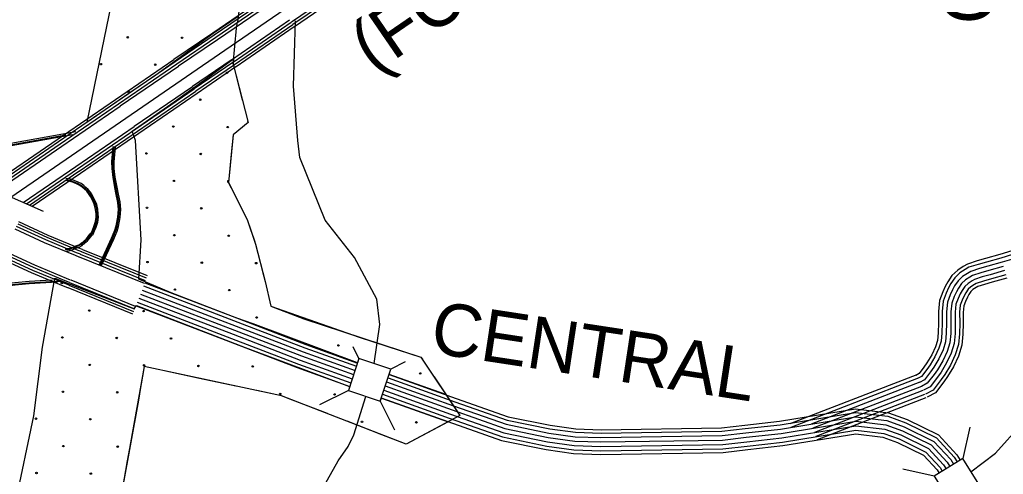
# Model space of a CAD drawing. Extents: x 1788175 to 1969470, y 584502 to 738744.
# Drawn here: x 1851363 to 1858324, y 652552 to 655771 of the extents above; entities that cross this region are included whole.
import ezdxf

# ---------------------------------------------------------------- set-up
doc = ezdxf.new("R2010")
doc.units = 0
for name, color, linetype in [('DESIGN - EROSION CONTROL - Devices', 7, 'Continuous'), ('DESIGN - ROW - Right-of-Way and Easement Labels', 7, 'Continuous'), ('DESIGN - ROW - Slope Lines Text', 7, 'Continuous'), ('DESIGN - SCRATCH - User 1', 7, 'Continuous'), ('DESIGN - TRANSPORTATION - Text', 7, 'Continuous'), ('SURVEY - CENTERLINE - Preliminary Text', 7, 'Continuous'), ('SURVEY - CONTROL with Text', 7, 'Continuous'), ('SURVEY - DRAINAGE - Storm Sewer', 7, 'Continuous'), ('SURVEY - NON-TRANSPORTATION - Features', 7, 'Continuous'), ('SURVEY - TRANSPORTATION - Roads', 7, 'Continuous'), ('SURVEY - VEGETATION - Features with Text', 7, 'Continuous')]:
    doc.layers.add(name, color=color, linetype=linetype)

msp = doc.modelspace()

# ---------------------------------------------------------------- linework, layer by layer
at = {"layer": 'DESIGN - EROSION CONTROL - Devices'}
for centre in [(1852127.8, 655646), (1852512.3, 655642.3), (1851937.3, 655455.6), (1852321.9, 655451.8), (1852830.9, 655394.7), (1852131.5, 655261.4), (1852640.5, 655204.3), (1852450.1, 655013.9), (1852834.7, 655010.2), (1852259.7, 654823.5), (1852644.3, 654819.8), (1852453.9, 654629.4), (1852263.4, 654439), (1852648, 654435.2), (1852457.6, 654244.8), (1852842.1, 654241.1), (1852267.2, 654054.4), (1852651.7, 654050.7), (1853036.3, 654046.9), (1851661, 653905.7), (1852461.3, 653860.3), (1852845.9, 653856.5), (1851855.1, 653711.6), (1852239.6, 653707.8), (1853040, 653662.4), (1851664.7, 653521.1), (1852049.2, 653517.4), (1852433.8, 653513.7), (1853618.7, 653464.5), (1851858.8, 653327), (1852243.4, 653323.3), (1852627.9, 653319.5), (1853012.5, 653315.8), (1854197.4, 653266.6), (1851668.4, 653136.6), (1852053, 653132.9), (1853206.6, 653121.7), (1853591.2, 653117.9), (1851478, 652946.2), (1851862.6, 652942.4), (1853785.3, 652923.8), (1854169.9, 652920), (1851672.2, 652752), (1852056.7, 652748.3), (1851481.7, 652561.6), (1851866.3, 652557.9)]:
    msp.add_circle(centre, 5.28, dxfattribs=at)
msp.add_arc((1852838.4, 654625.6), 5.28, 63.64031, 285.071, dxfattribs=at)
at = {"layer": 'DESIGN - SCRATCH - User 1'}
for points in [[(1852491.3, 658854.1), (1852220.6, 657140.3), (1852098.9, 656332.6), (1851994.4, 655803.5), (1851836.9, 655044.6), (1852136.2, 655249.9), (1852325.2, 655379.7), (1852731.8, 655674.3), (1852908.2, 655795.3)], [(1852182.6, 654915.9), (1852157.7, 654982.5), (1852456.6, 655188.2), (1852652.5, 655330.1), (1852876.1, 655492.2), (1852872.5, 655456.2)], [(1852872.5, 655456.2), (1852979.1, 655042.7), (1852872.9, 654955.4), (1852839.5, 654617.1), (1852973.6, 654356.5), (1853032.1, 654180.8), (1853100.3, 653917.3), (1853139.4, 653741.6), (1853373.8, 653652.2), (1854202.6, 653382), (1854379.4, 653116.6)], [(1854379.4, 653116.6), (1853977.9, 653259.8), (1853989.4, 653296.6), (1853764, 653371.7), (1853753.6, 653341.2), (1853014.7, 653616.8), (1852900.1, 653658.7), (1852435, 653837.8), (1852205.3, 653933.5), (1852221.6, 654212.5), (1852182.6, 654915.9)], [(1851523.6, 653451.9), (1851611.7, 653940.8), (1851653.3, 653923.2), (1851693.9, 653906.8), (1852173.1, 653722.7), (1852189.8, 653748.1), (1852958.1, 653449.8), (1853697.1, 653173.1)], [(1850085.2, 652474.3), (1849969, 652197.7), (1849942.5, 651819.6), (1850219, 651768.7), (1851140.7, 651601.8), (1851150.4, 651667.5), (1851332.7, 652349.1), (1851462.9, 652965.6), (1851523.6, 653451.9)], [(1853697.1, 653173.1), (1853688.9, 653146.3), (1853914.2, 653071.2), (1853922.3, 653092), (1854395.9, 652923.9), (1854097.4, 652766.3), (1853216.5, 653107.6), (1852244.4, 653314.8), (1852223.5, 653196.9)], [(1852223.5, 653196.9), (1852203.3, 653077.8), (1852089.3, 652457.4), (1851892.2, 651556.4), (1851813.2, 650690), (1850128.9, 650995.1)]]:
    msp.add_lwpolyline(points, dxfattribs=at)
at = {"layer": 'DESIGN - TRANSPORTATION - Text'}
for points in [[(1853346.1, 654795.7), (1853331.3, 654914.1), (1853301.7, 655298.7), (1853315.7, 655761.5)], [(1853870.3, 653336.3), (1853912, 653611.8), (1853891.1, 653791.3), (1853732.7, 654087.6), (1853523.5, 654351.9), (1853346.1, 654795.7)], [(1858094.9, 652570.5), (1858269, 652702), (1858351.9, 652795.3), (1858434.8, 652888.6), (1858516.9, 652996.5), (1858571.3, 653073.4), (1858665.5, 653226.3), (1858776.1, 653350.7), (1858829.6, 653442.2), (1858911.7, 653550.2), (1858994.6, 653643.5), (1859107.8, 653723.8), (1859265.8, 653792), (1859427.2, 653801.4), (1859664.7, 653771), (1859873.6, 653724.3), (1860034.2, 653748.4), (1860209.5, 653773.4), (1860358.8, 653737.8), (1860397.6, 653722.9)], [(1853476.6, 651484.8), (1853447.6, 651766.5), (1853429.5, 652016.6), (1853433.1, 652187), (1853451.2, 652306.6), (1853498.3, 652437.1), (1853617.8, 652647.3), (1853686.6, 652748.8), (1853726.5, 652832.2), (1853813.4, 653104.1)]]:
    msp.add_lwpolyline(points, dxfattribs=at)
at = {"layer": 'SURVEY - CENTERLINE - Preliminary Text'}
for points in [[(1852814.6, 655553.5), (1858962.3, 659771.6), (1859416.4, 660083.9), (1860056.5, 660595.3), (1860419, 660947.2), (1860657.3, 661209.3), (1860926.3, 661541.1), (1861215.8, 661952.5), (1861401.7, 662255.1), (1861622.6, 662668.1), (1861805.7, 663073.2), (1863349.9, 666805.4)], [(1853285.5, 655754.1), (1853697.8, 656037)], [(1853296.8, 655737.6), (1853709.1, 656020.5)], [(1852728.9, 655678.4), (1853141.2, 655961.3)], [(1852738.8, 655663.9), (1853151.1, 655946.8)], [(1853306.7, 655723.2), (1853719, 656006)], [(1852750.1, 655647.5), (1853162.4, 655930.3)], [(1852762.3, 655631.2), (1853174.6, 655914.1)], [(1852861, 655487.4), (1853273.3, 655770.3)], [(1852872.5, 655470.7), (1853284.8, 655753.6)], [(1852883.8, 655454.2), (1853296.1, 655737.1)], [(1852454.4, 655490), (1852728.9, 655678.4)], [(1852464.3, 655475.6), (1852738.8, 655663.9)], [(1852893.7, 655439.8), (1853306, 655722.6)], [(1852475.6, 655459.1), (1852750.1, 655647.5)], [(1852487.8, 655442.9), (1852761.6, 655630.7)], [(1851301, 654515), (1852814.6, 655553.5)], [(1852041.4, 655206.6), (1852453.6, 655489.5)], [(1852051.3, 655192.2), (1852463.5, 655475.1)], [(1852062.6, 655175.7), (1852474.9, 655458.6)], [(1852586.5, 655299.1), (1852860.3, 655486.9)], [(1852598, 655282.4), (1852871.7, 655470.2)], [(1852609.3, 655265.9), (1852883, 655453.7)], [(1852074.8, 655159.5), (1852487.1, 655442.4)], [(1852619.2, 655251.4), (1852892.9, 655439.2)], [(1852173.5, 655015.7), (1852585.8, 655298.6)], [(1852185, 654999), (1852597.2, 655281.8)], [(1852196.3, 654982.5), (1852608.6, 655265.3)], [(1852206.2, 654968), (1852618.5, 655250.9)], [(1851628.3, 654923.3), (1852040.6, 655206.1)], [(1851638.2, 654908.8), (1852050.5, 655191.7)], [(1851649.5, 654892.3), (1852061.8, 655175.2)], [(1851661.8, 654876.1), (1852074.1, 655159)], [(1851760.5, 654732.3), (1852172.7, 655015.2)], [(1851771.9, 654715.6), (1852184.2, 654998.4)], [(1851783.2, 654699.1), (1852195.5, 654982)], [(1851793.1, 654684.6), (1852205.4, 654967.5)], [(1851137.2, 654586.3), (1851627.6, 654922.7)], [(1851156.1, 654578), (1851637.5, 654908.3)], [(1851177.8, 654568.6), (1851648.8, 654891.8)], [(1851199.7, 654559.1), (1851661, 654875.6)], [(1851388.3, 654476.9), (1851759.7, 654731.8)], [(1851410.2, 654467.4), (1851771.2, 654715.1)], [(1851431.8, 654458), (1851782.5, 654698.6)], [(1851450.8, 654449.7), (1851792.4, 654684.1)]]:
    msp.add_lwpolyline(points, dxfattribs=at)
at = {"layer": 'SURVEY - CONTROL with Text'}
for points in [[(1851807.7, 654143.2), (1851781.6, 654153.2), (1851564.2, 654243.8), (1851357.5, 654338.9)], [(1851784.1, 654090.2), (1851757.2, 654100.6), (1851538.1, 654191.8), (1851330.4, 654287.4)], [(1851792.3, 654110.2), (1851765.7, 654120.4), (1851547.2, 654211.4), (1851339.8, 654306.8)], [(1851802.4, 654126.9), (1851776.1, 654137), (1851558.2, 654227.8), (1851351.2, 654323)], [(1851723.5, 653927.4), (1851694.3, 653938.6), (1851470, 654032), (1851259.4, 654129)], [(1852266.4, 653957.6), (1851809.8, 654141.8)], [(1851703.6, 653873.1), (1851672.8, 653885), (1851446.8, 653979.1), (1851236.1, 654076.1)], [(1851711.9, 653890.5), (1851681.3, 653902.2), (1851455.8, 653996.1), (1851245.4, 654093)], [(1851716.1, 653910.1), (1851685.8, 653921.8), (1851460.9, 654015.4), (1851250.8, 654112.1)], [(1852245.7, 653903.7), (1851786.9, 654088.8)], [(1852253, 653922.6), (1851792.2, 654108.2)], [(1852260.2, 653941.3), (1851801, 654126.8)], [(1852183.2, 653740.9), (1851727.8, 653926.5)], [(1852163.3, 653686.6), (1851704.8, 653872.6)], [(1852169.6, 653702.9), (1851712.8, 653888.5)], [(1852176.7, 653721.6), (1851717.2, 653907.9)], [(1852228.6, 653856.7), (1852895, 653601.1), (1853368.9, 653419.4), (1853736, 653287.5)], [(1852239.7, 653885.6), (1852906.1, 653630.1), (1853379.7, 653448.5), (1853745.8, 653316.9)], [(1852248.6, 653908.7), (1852915, 653653.2), (1853388.3, 653471.7), (1853753.6, 653340.3)], [(1852206.4, 653798.8), (1852872.8, 653543.3), (1853347.3, 653361.3), (1853716.3, 653228.7)], [(1852217.5, 653827.7), (1852883.9, 653572.2), (1853358.1, 653390.4), (1853726.1, 653258.1)], [(1852186.1, 653745.8), (1852852.5, 653490.3), (1853327.6, 653308.1), (1853698.4, 653174.8)], [(1852195.3, 653769.8), (1852861.7, 653514.3), (1853336.5, 653332.2), (1853706.5, 653199.2)], [(1853969.4, 653236.5), (1854442.9, 653066.3), (1854813, 652936.5), (1855113.6, 652874.9), (1855295.8, 652849.8), (1855476.9, 652843.5), (1856331.7, 652857.1), (1856497.8, 652875.9), (1856743.6, 652903.7), (1857277.6, 652990.2), (1857506, 652962.9), (1857633.9, 652916.8), (1857850.6, 652810.9), (1857976, 652674.9), (1857997.3, 652640.2)], [(1853977.2, 653260), (1854451.2, 653089.6), (1854819.6, 652960.4), (1855117.8, 652899.3), (1855297.9, 652874.5), (1855477.1, 652868.2), (1856330.1, 652881.8), (1856495, 652900.5), (1856740.2, 652928.2), (1857277.1, 653015.1), (1857511.7, 652987.1), (1857643.6, 652939.6), (1857865.6, 652831.1), (1857995.8, 652689.9), (1858018.2, 652653.3)], [(1853949.8, 653177.7), (1854422.2, 653007.8), (1854796.4, 652876.6), (1855103.2, 652813.7), (1855290.5, 652788), (1855476.3, 652781.5), (1856335.7, 652795.2), (1856504.7, 652814.3), (1856752, 652842.3), (1857278.9, 652927.6), (1857491.6, 652902.2), (1857609.7, 652859.7), (1857812.9, 652760.4), (1857926.3, 652637.4), (1857944.7, 652607.3)], [(1853959.6, 653207.1), (1854432.6, 653037.1), (1854804.7, 652906.6), (1855108.4, 652844.3), (1855293.2, 652818.9), (1855476.6, 652812.5), (1856333.7, 652826.1), (1856501.3, 652845.1), (1856747.8, 652873), (1857278.3, 652958.9), (1857498.8, 652932.6), (1857621.8, 652888.2), (1857831.7, 652785.6), (1857951.2, 652656.2), (1857971, 652623.7)], [(1853922, 653094.4), (1854392.8, 652925.2), (1854773, 652791.9), (1855088.4, 652727.2), (1855283, 652700.5), (1855475.4, 652693.7), (1856341.3, 652707.5), (1856514.6, 652727.1), (1856764, 652755.4), (1857280.8, 652839), (1857471.3, 652816.3), (1857575.5, 652778.7), (1857759.6, 652688.8), (1857855.9, 652584.3), (1857870.3, 652560.8)], [(1853930.2, 653118.8), (1854401.4, 652949.4), (1854779.8, 652816.7), (1855092.7, 652752.6), (1855285.2, 652726.1), (1855475.7, 652719.5), (1856339.7, 652733.2), (1856511.7, 652752.7), (1856760.5, 652780.8), (1857280.2, 652865), (1857477.3, 652841.5), (1857585.5, 652802.5), (1857775.2, 652709.8), (1857876.6, 652599.9), (1857892.1, 652574.5)], [(1853940, 653148.2), (1854411.8, 652978.6), (1854788.1, 652846.7), (1855098, 652783.2), (1855287.8, 652757.1), (1855476, 652750.5), (1856337.7, 652764.2), (1856508.2, 652783.5), (1856756.3, 652811.6), (1857279.6, 652896.3), (1857484.4, 652871.8), (1857597.6, 652831.1), (1857794.1, 652735.1), (1857901.4, 652618.6), (1857918.4, 652590.9)]]:
    msp.add_lwpolyline(points, dxfattribs=at)
at = {"layer": 'SURVEY - DRAINAGE - Storm Sewer'}
for p, q in [((1853764, 653371.7), (1853722.5, 653454.8)), ((1854091.9, 653347.8), (1853989.4, 653296.6)), ((1853688.9, 653146.3), (1853485.7, 653044.7)), ((1853914.2, 653071.2), (1854015.8, 652868)), ((1858087.3, 652885.8), (1858036.2, 652664.5)), ((1857834.7, 652538.6), (1857613.4, 652589.7))]:
    msp.add_line(p, q, dxfattribs=at)
msp.add_lwpolyline([(1851045.1, 654626.4), (1851529.2, 654415.6)], dxfattribs=at)
for points in [[(1853688.9, 653146.3), (1853914.3, 653071.2), (1853989.4, 653296.6), (1853764, 653371.7)], [(1857834.7, 652538.6), (1857960.6, 652337.1), (1858162.1, 652463), (1858036.2, 652664.5)]]:
    msp.add_lwpolyline(points, close=True, dxfattribs=at)
at = {"layer": 'SURVEY - NON-TRANSPORTATION - Features'}
for points in [[(1851760.6, 654976.2), (1851205.1, 654877.7), (1850931.6, 654839.7), (1850841.1, 654827.8), (1850795, 654820.5), (1850758.1, 654808.2), (1850725.9, 654793.3), (1850705.6, 654778.1), (1850688.2, 654760.7), (1850652.1, 654717.4), (1850622.1, 654678.9)], [(1850599.6, 654635.6), (1850659.1, 654711.8), (1850694.8, 654754.6), (1850711.5, 654771.3), (1850730.5, 654785.5), (1850761.5, 654799.8), (1850797.2, 654811.7), (1850842.4, 654818.9), (1850932.8, 654830.8), (1851206.5, 654868.8), (1851689.7, 654954.5)], [(1851740.1, 654956.4), (1851207.6, 654861.9), (1850933.8, 654823.8), (1850843.4, 654811.9), (1850798.8, 654804.9), (1850764, 654793.3), (1850734.1, 654779.5), (1850716.1, 654766), (1850700, 654749.9), (1850664.6, 654707.4), (1850634.5, 654668.9)], [(1851926.9, 654037), (1852013.7, 654223.1), (1852037.3, 654279.7), (1852046.6, 654311.2), (1852058.4, 654373.6), (1852063, 654426.1), (1852058.4, 654477.4), (1852045.4, 654532.4), (1852035.8, 654582.6), (1852023.9, 654654.2), (1852016.7, 654716), (1852015.5, 654765.5), (1852019.1, 654817.6), (1852023.8, 654872.4)], [(1851933.2, 654034), (1852020.1, 654220.3), (1852043.9, 654277.4), (1852053.4, 654309.5), (1852065.3, 654372.6), (1852070.1, 654426.1), (1852065.3, 654478.5), (1852052.2, 654533.8), (1852042.7, 654583.8), (1852030.8, 654655.2), (1852023.7, 654716.5), (1852022.5, 654765.3), (1852026, 654817.1), (1852030.8, 654871.8)], [(1851941.4, 654030.2), (1852028.3, 654216.6), (1852052.4, 654274.4), (1852062.2, 654307.4), (1852074.2, 654371.4), (1852079.1, 654426.2), (1852074.2, 654480), (1852061, 654535.7), (1852051.6, 654585.4), (1852039.7, 654656.5), (1852032.6, 654717.2), (1852031.5, 654765.1), (1852035, 654816.4), (1852039.8, 654871)], [(1851685.5, 654148.6), (1851695.1, 654149.8), (1851706.6, 654150.9), (1851715.5, 654153.2), (1851728.5, 654156.7), (1851747.9, 654162.4), (1851760.7, 654169.4), (1851780.9, 654177.7), (1851794.8, 654185.2), (1851799.7, 654191.3), (1851809.5, 654196.2), (1851820.9, 654207.6), (1851832.5, 654216.9), (1851842.8, 654229.4), (1851853.3, 654242.3), (1851861.7, 654254.2), (1851868.6, 654262.2), (1851878.7, 654281.3), (1851888, 654307), (1851899.7, 654340.8), (1851904.3, 654372.8), (1851903.1, 654395.8), (1851899.6, 654427.3), (1851892.7, 654458.4), (1851884.7, 654476.7), (1851876.4, 654494.4), (1851863.5, 654519.1), (1851850.8, 654541), (1851837.3, 654556.8), (1851820.9, 654570.8), (1851805.8, 654584.8), (1851788.7, 654596.2), (1851769.1, 654606.5), (1851743.5, 654617), (1851710.9, 654627.5), (1851687.7, 654631)], [(1851688.7, 654637.9), (1851712.5, 654634.3), (1851745.9, 654623.6), (1851772, 654612.9), (1851792.3, 654602.2), (1851810.1, 654590.3), (1851825.6, 654576), (1851842.3, 654561.7), (1851856.5, 654545.1), (1851869.6, 654522.5), (1851882.7, 654497.5), (1851891.1, 654479.6), (1851899.4, 654460.6), (1851906.5, 654428.4), (1851910.1, 654396.3), (1851911.3, 654372.5), (1851906.5, 654339.2), (1851894.6, 654304.7), (1851885.1, 654278.5), (1851874.4, 654258.3), (1851867.3, 654249.9), (1851858.9, 654238), (1851848.2, 654224.9), (1851837.5, 654211.9), (1851825.6, 654202.3), (1851813.7, 654190.4), (1851804.2, 654185.7), (1851799.4, 654179.7), (1851783.9, 654171.4), (1851763.7, 654163.1), (1851750.6, 654155.9), (1851730.4, 654150), (1851717.3, 654146.4), (1851707.8, 654144), (1851695.9, 654142.8), (1851686.4, 654141.6)], [(1851687.5, 654132.7), (1851696.9, 654133.9), (1851709.3, 654135.1), (1851719.6, 654137.7), (1851732.8, 654141.3), (1851754.1, 654147.6), (1851767.6, 654154.9), (1851787.8, 654163.3), (1851805.3, 654172.7), (1851810, 654178.5), (1851819, 654183), (1851831.6, 654195.6), (1851843.9, 654205.4), (1851855.2, 654219.2), (1851866.1, 654232.6), (1851874.4, 654244.4), (1851881.9, 654253.2), (1851893.3, 654274.8), (1851903.1, 654301.7), (1851915.3, 654337.1), (1851920.3, 654372.1), (1851919.1, 654397), (1851915.4, 654429.9), (1851908, 654463.4), (1851899.3, 654483.3), (1851890.8, 654501.5), (1851877.5, 654526.8), (1851863.9, 654550.3), (1851848.6, 654568.1), (1851831.6, 654582.7), (1851815.7, 654597.4), (1851796.9, 654609.9), (1851775.9, 654621.1), (1851748.9, 654632.1), (1851714.6, 654643.1), (1851690.1, 654646.8)], [(1851595.3, 653926), (1851546.7, 653924.1), (1851429.8, 653916.9), (1851329.6, 653907.4), (1851179.5, 653888.3), (1851058, 653874), (1850745.9, 653824), (1850427.5, 653764.9)], [(1850516.6, 653772.3), (1850747.4, 653815.1), (1851059.2, 653865.1), (1851180.6, 653879.4), (1851330.6, 653898.4), (1851430.5, 653907.9), (1851547.2, 653915.1), (1851666.2, 653919.8)], [(1851630.4, 653911.4), (1851547.5, 653908.1), (1851431.1, 653900.9), (1851331.3, 653891.5), (1851181.5, 653872.4), (1851060.2, 653858.2), (1850748.6, 653808.2), (1850353, 653734.8)]]:
    msp.add_lwpolyline(points, dxfattribs=at)
at = {"layer": 'SURVEY - TRANSPORTATION - Roads'}
for points in [[(1858383.2, 654133.3), (1858299.3, 654108.2), (1858198.4, 654079.8), (1858139.3, 654063.1), (1858070.1, 654041.1), (1858040.5, 654023.1), (1858001, 653998), (1857960.1, 653959.5), (1857930.2, 653915.4), (1857913, 653883), (1857895, 653844.1), (1857871.9, 653783.9), (1857864.8, 653705.5), (1857865.2, 653624.5), (1857863.7, 653554.4), (1857859.1, 653500.8), (1857844.3, 653453.8), (1857817.2, 653397), (1857783.4, 653340.9), (1857762.3, 653310.6), (1857727.8, 653265.4), (1857703.5, 653252.7)], [(1858389.7, 654108.4), (1858306.5, 654083.5), (1858205.4, 654055.1), (1858146.6, 654038.4), (1858080.8, 654017.6), (1858054.1, 654001.3), (1858016.8, 653977.6), (1857979.7, 653942.7), (1857952.3, 653902.1), (1857936.1, 653871.6), (1857918.7, 653834.1), (1857897.2, 653778), (1857890.5, 653704.4), (1857890.9, 653624.2), (1857889.4, 653553), (1857884.5, 653495.8), (1857868.3, 653444.3), (1857839.9, 653384.8), (1857805, 653326.9), (1857783.1, 653295.5), (1857744.8, 653245.2), (1857715.3, 653229.9)], [(1858397.6, 654078.4), (1858315.1, 654053.7), (1858213.8, 654025.2), (1858155.6, 654008.8), (1858093.8, 653989.1), (1858070.5, 653974.9), (1858035.9, 653953), (1858003.5, 653922.5), (1857978.9, 653886.1), (1857963.9, 653857.8), (1857947.3, 653822), (1857927.7, 653770.9), (1857921.5, 653703.1), (1857921.9, 653624), (1857920.4, 653551.4), (1857915.1, 653489.7), (1857897.2, 653432.9), (1857867.2, 653370), (1857831, 653310), (1857808.2, 653277.2), (1857765.2, 653221), (1857729.7, 653202.4)], [(1858323.8, 654024), (1858222.2, 653995.4), (1858164.5, 653979.1), (1858106.7, 653960.7), (1858086.8, 653948.6), (1858055, 653928.4), (1858027.2, 653902.3), (1858005.5, 653870.1), (1857991.7, 653844), (1857975.9, 653809.9), (1857958.2, 653763.8), (1857952.5, 653701.8), (1857952.9, 653623.7), (1857951.4, 653549.7), (1857945.7, 653483.7), (1857926.1, 653421.5), (1857894.6, 653355.3), (1857857, 653293.1), (1857833.2, 653259), (1857785.7, 653196.7), (1857744, 653174.9)], [(1858323.8, 654024), (1858222.2, 653995.4), (1858164.5, 653979.1), (1858106.7, 653960.7), (1858086.8, 653948.6), (1858055, 653928.4), (1858027.2, 653902.3), (1858005.5, 653870.1), (1857991.7, 653844), (1857975.9, 653809.9), (1857958.2, 653763.8), (1857952.5, 653701.8), (1857952.9, 653623.7), (1857951.4, 653549.7), (1857945.7, 653483.7), (1857926.1, 653421.5), (1857894.6, 653355.3), (1857857, 653293.1), (1857833.2, 653259), (1857785.7, 653196.7), (1857744, 653174.9)], [(1858332.4, 653994.2), (1858230.6, 653965.6), (1858173.4, 653949.4), (1858119.7, 653932.3), (1858103.2, 653922.3), (1858074.1, 653903.8), (1858051, 653882), (1858032.1, 653854.1), (1858019.4, 653830.3), (1858004.4, 653797.9), (1857988.7, 653756.7), (1857983.5, 653700.4), (1857983.9, 653623.5), (1857982.3, 653548.1), (1857976.3, 653477.6), (1857955, 653410.1), (1857921.9, 653340.6), (1857883, 653276.2), (1857858.3, 653240.7), (1857806.2, 653172.4), (1857758.4, 653147.4)], [(1858341.1, 653964.4), (1858239.1, 653935.7), (1858182.3, 653919.7), (1858132.6, 653903.9), (1858119.6, 653896), (1858093.2, 653879.2), (1858074.7, 653861.8), (1858058.7, 653838.1), (1858047.2, 653816.5), (1858033, 653785.8), (1858019.1, 653749.6), (1858014.5, 653699.1), (1858014.9, 653623.2), (1858013.3, 653546.4), (1858006.9, 653471.6), (1857983.9, 653398.7), (1857949.2, 653325.9), (1857909, 653259.3), (1857883.4, 653222.4), (1857826.6, 653148.1), (1857772.7, 653119.9)], [(1858348, 653940.7), (1858245.8, 653911.9), (1858189.4, 653896), (1858142.9, 653881.2), (1858132.6, 653875), (1858108.5, 653859.6), (1858093.7, 653845.7), (1858079.9, 653825.4), (1858069.4, 653805.5), (1858055.8, 653776.2), (1858043.4, 653744), (1858039.3, 653698.1), (1858039.7, 653623), (1858038, 653545.1), (1858031.3, 653466.7), (1858007, 653389.7), (1857971, 653314.2), (1857929.8, 653245.9), (1857903.3, 653207.9), (1857842.9, 653128.7), (1857784.1, 653098)], [(1857712.4, 653256.8), (1856812.5, 652909.5)], [(1857721.7, 653232.8), (1856819.3, 652884.6)], [(1857732.9, 653203.8), (1856964.6, 652907.4)], [(1857744, 653174.9), (1856975.8, 652878.5)], [(1857744, 653174.9), (1856975.8, 652878.5)], [(1857755.2, 653146), (1856986.9, 652849.6)], [(1857766.3, 653117.1), (1856998.1, 652820.7)], [(1857775.2, 653094), (1857007, 652797.6)]]:
    msp.add_lwpolyline(points, dxfattribs=at)
at = {"layer": 'SURVEY - VEGETATION - Features with Text'}
for points in [[(1853166.9, 658024.2), (1853057.8, 656859), (1853028.9, 656566.8), (1852983.8, 656573.2), (1852958.7, 656196), (1852903.4, 655754)], [(1852872.5, 655456.2), (1852897.9, 655709.5), (1852903.4, 655754)], [(1852872.5, 655456.2), (1852979.1, 655042.7), (1852872.9, 654955.4), (1852839.5, 654617.1), (1852973.6, 654356.5), (1853032.1, 654180.8), (1853100.3, 653917.3), (1853139.4, 653741.6), (1853764.5, 653523.7), (1854202.6, 653382), (1854477.8, 652968.9), (1854097.4, 652766.3), (1853216.5, 653107.6), (1852244.4, 653314.8)], [(1852874.1, 655471.8), (1852872.5, 655456.2)], [(1852872.5, 655456.2), (1852874.1, 655471.8)], [(1852872.5, 655456.2), (1852938.4, 655200.6)], [(1852975.9, 655055.3), (1852979.1, 655042.7), (1852872.9, 654955.4), (1852861.7, 654842.5)], [(1852861.7, 654842.5), (1852839.5, 654617.1), (1852856.6, 654583.7)], [(1852925.3, 654450.4), (1852973.6, 654356.5), (1853023.6, 654206.2)], [(1853023.6, 654206.2), (1853032.1, 654180.8), (1853091.6, 653951.1)], [(1853125.3, 653805), (1853139.4, 653741.6), (1853327.3, 653676.1)], [(1853327.3, 653676.1), (1853576.6, 653589.2)], [(1853718.3, 653539.8), (1853764.5, 653523.7), (1853969.1, 653457.5)], [(1853969.1, 653457.5), (1854202.6, 653382), (1854212.9, 653366.5)], [(1852244.4, 653314.8), (1852140.5, 652735.7), (1852089.3, 652457.4), (1851892.2, 651556.4), (1851813.2, 650690), (1850128.9, 650995.1)], [(1852244.4, 653314.8), (1852197.8, 653054.9)], [(1852635, 653231.6), (1852376.8, 653286.6)], [(1852893.2, 653176.5), (1852635, 653231.6)], [(1854296.1, 653241.6), (1854442.4, 653021.9)], [(1853294.3, 653077.5), (1853216.5, 653107.6), (1853039.9, 653145.3)], [(1853540.4, 652982.1), (1853294.3, 653077.5)], [(1854442.4, 653021.9), (1854477.8, 652968.9), (1854301, 652874.8)], [(1852171.3, 652907.3), (1852140.5, 652735.7), (1852124.3, 652647.5)], [(1853926.5, 652832.6), (1853680.3, 652927.9)], [(1854168.6, 652804.3), (1854097.4, 652766.3), (1853926.5, 652832.6)], [(1852124.3, 652647.5), (1852089.3, 652457.4), (1852074.2, 652388.3)]]:
    msp.add_lwpolyline(points, dxfattribs=at)

# ---------------------------------------------------------------- texts
at = {"layer": 'DESIGN - ROW - Right-of-Way and Easement Labels'}
for s, rotation, p in [('OAK', 88.2258, (1858255.2, 655735)), ('CENTRAL', 351.33584, (1854257.6, 653415.2))]:
    msp.add_text(s, height=370, rotation=rotation, dxfattribs=at).set_placement(p)
at = {"layer": 'DESIGN - ROW - Slope Lines Text'}
msp.add_text('(FCA)', height=370, rotation=34.45551, dxfattribs=at).set_placement((1853870, 655383.3))

doc.saveas('drawing.dxf')
